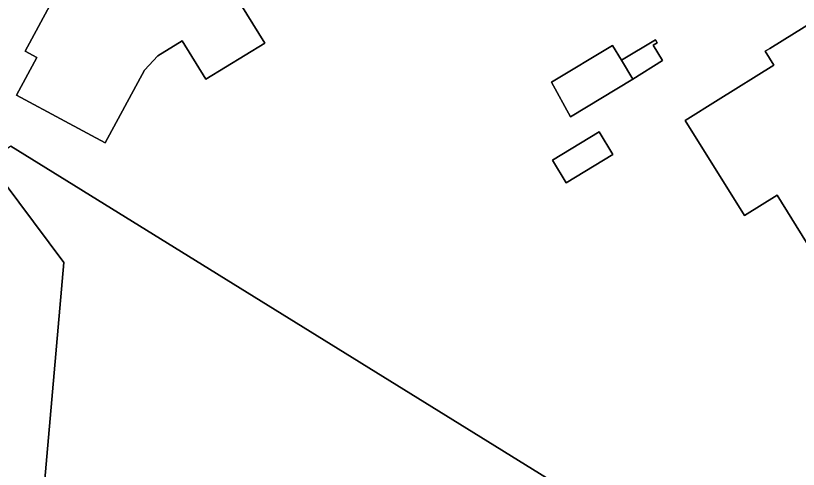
# Model space of a CAD drawing. Extents: x 157320 to 158835, y 386650 to 388491.
# Drawn here: x 158510.3 to 158581.6, y 387324.5 to 387365.9 of the extents above; entities that cross this region are included whole.
import ezdxf

# ---------------------------------------------------------------- set-up
doc = ezdxf.new("R2010")
doc.units = 0
for name, color, linetype in [('IMGEO_Erf', 7, 'Continuous'), ('IMGEO_Loofbos', 7, 'Continuous'), ('IMGEO_Pand', 7, 'Continuous')]:
    doc.layers.add(name, color=color, linetype=linetype)

msp = doc.modelspace()

# ---------------------------------------------------------------- linework, layer by layer
at = {"layer": 'IMGEO_Erf'}
for points in [[(158518.43, 387354.26), (158514.748, 387356.252), (158510.35, 387358.63), (158512.19, 387362.06), (158511.14, 387362.64), (158513.791, 387367.562), (158514.655, 387367.098), (158514.901, 387367.556), (158516.183, 387368.894), (158516.625, 387369.167), (158516.105, 387370.01), (158520.87, 387372.95), (158521.51, 387371.92), (158526.01, 387374.7), (158528.631, 387370.442), (158532.99, 387363.36), (158527.61, 387360.08), (158525.45, 387363.56), (158523.25, 387362.2), (158522.01, 387360.89)], [(158586.657, 387347.821), (158582.4, 387345.19), (158579.72, 387349.506), (158576.72, 387347.651), (158571.336, 387356.307), (158574.34, 387358.18), (158579.422, 387361.349), (158578.63, 387362.62), (158579.053, 387362.883), (158583.3, 387365.52), (158586.79, 387359.91), (158585.524, 387359.107), (158584.84, 387358.673), (158586.214, 387356.466), (158586.477, 387356.63), (158587.156, 387356.484), (158588.007, 387355.116), (158587.854, 387354.444), (158588.524, 387354.285), (158590.91, 387350.45)], [(158566.565, 387360.08), (158560.881, 387356.645), (158559.123, 387359.793), (158564.701, 387363.164), (158565.525, 387361.801), (158568.606, 387363.663), (158568.773, 387363.385), (158568.414, 387363.168), (158569.247, 387361.788)], [(158559.233, 387352.695), (158563.493, 387355.269), (158564.74, 387353.207), (158560.48, 387350.632)]]:
    msp.add_lwpolyline(points, close=True, dxfattribs=at)
for points in [[(158509.825, 387353.977), (158611.984, 387290.709)], [(158514.653, 387343.352), (158507.763, 387352.568)], [(158498.767, 387264.756), (158508.114, 387268.788), (158514.653, 387343.352)]]:
    msp.add_lwpolyline(points, dxfattribs=at)
at = {"layer": 'IMGEO_Loofbos'}
msp.add_lwpolyline([(158604.915, 387281.002), (158615.618, 387287.591), (158614.308, 387289.72), (158611.984, 387290.709), (158509.825, 387353.977), (158507.763, 387352.568), (158514.653, 387343.352), (158508.114, 387268.788), (158498.767, 387264.756)], dxfattribs=at)
at = {"layer": 'IMGEO_Pand'}
for points in [[(158514.748, 387356.252), (158518.43, 387354.26), (158522.01, 387360.89), (158523.25, 387362.2), (158525.45, 387363.56), (158527.61, 387360.08), (158532.99, 387363.36), (158528.631, 387370.442), (158526.01, 387374.7), (158521.51, 387371.92), (158520.87, 387372.95), (158516.105, 387370.01), (158516.625, 387369.167), (158516.183, 387368.894), (158514.901, 387367.556), (158514.655, 387367.098), (158513.791, 387367.562), (158511.14, 387362.64), (158512.19, 387362.06), (158510.35, 387358.63)], [(158587.156, 387356.484), (158586.477, 387356.63), (158586.214, 387356.466), (158584.84, 387358.673), (158585.524, 387359.107), (158586.79, 387359.91), (158583.3, 387365.52), (158579.053, 387362.883), (158578.63, 387362.62), (158579.422, 387361.349), (158574.34, 387358.18), (158571.336, 387356.307), (158576.72, 387347.651), (158579.72, 387349.506), (158582.4, 387345.19), (158586.657, 387347.821), (158590.91, 387350.45), (158588.524, 387354.285), (158587.854, 387354.444), (158588.007, 387355.116)], [(158565.525, 387361.801), (158566.565, 387360.08), (158569.247, 387361.788), (158568.414, 387363.168), (158568.773, 387363.385), (158568.606, 387363.663)], [(158566.565, 387360.08), (158565.525, 387361.801), (158564.701, 387363.164), (158559.123, 387359.793), (158560.881, 387356.645)], [(158559.233, 387352.695), (158560.48, 387350.632), (158564.74, 387353.207), (158563.493, 387355.269)]]:
    msp.add_lwpolyline(points, close=True, dxfattribs=at)

doc.saveas('drawing.dxf')
